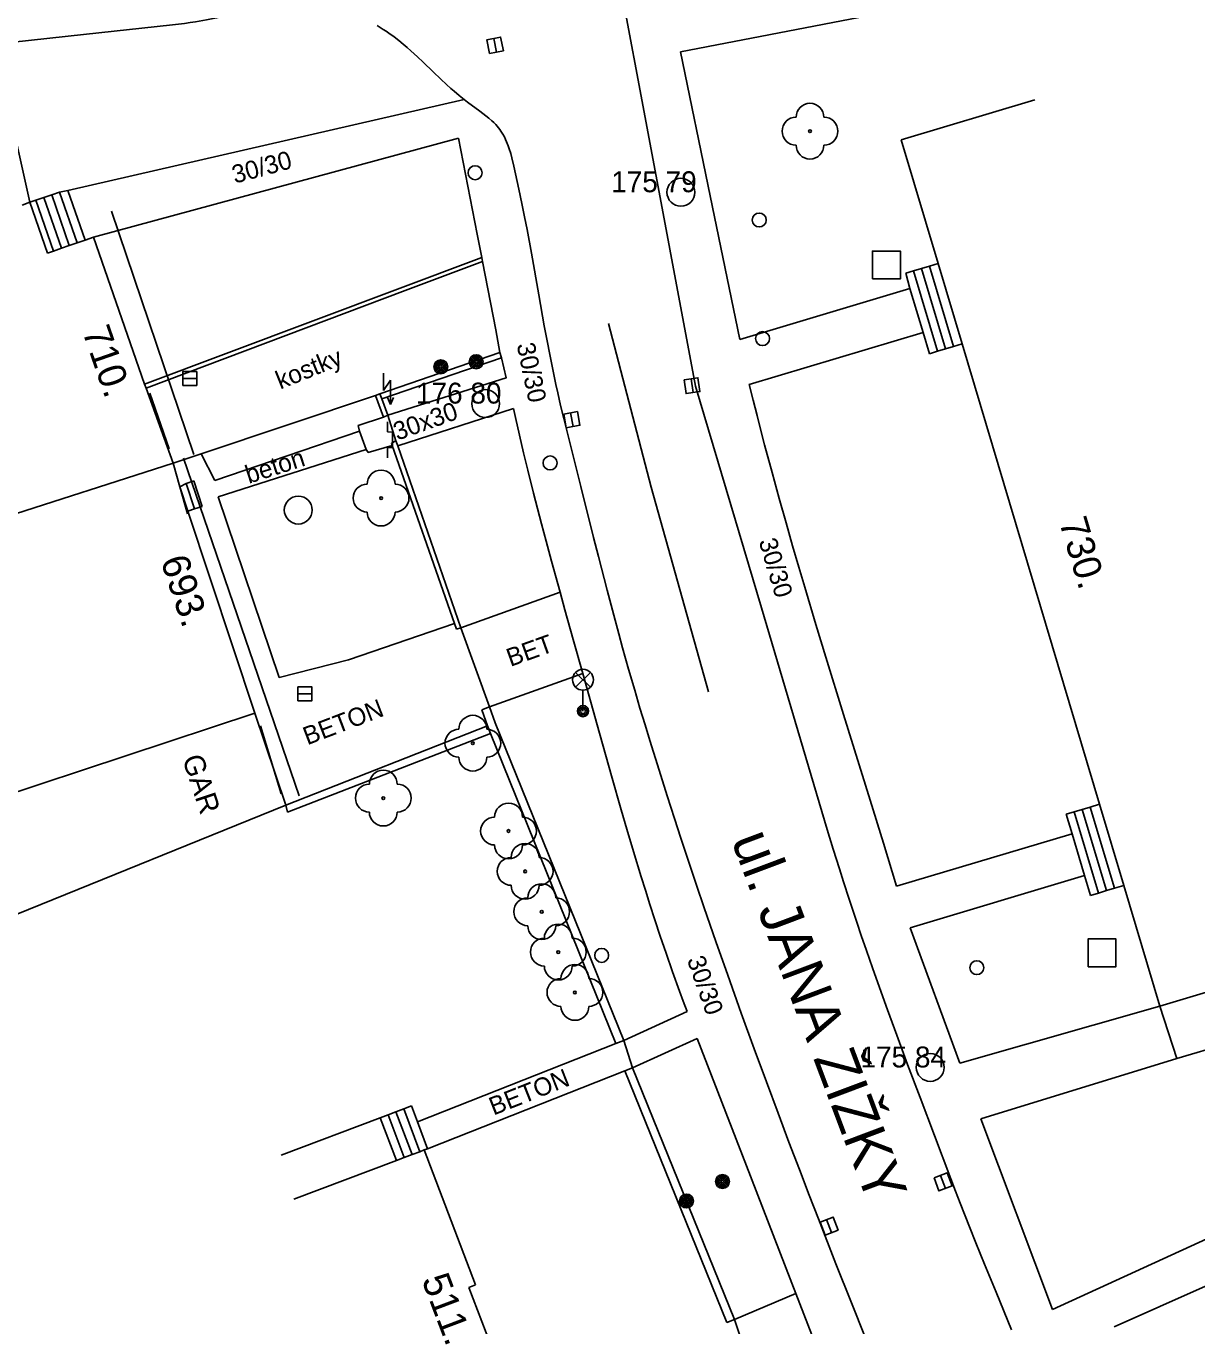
# Model space of a CAD drawing. Extents: x -539515 to -538098, y -1182060 to -1180157.
# Drawn here: x -538321.16 to -538279.17, y -1181221.62 to -1181175 of the extents above; entities that cross this region are included whole.
import ezdxf

# ---------------------------------------------------------------- set-up
doc = ezdxf.new("R2010")
doc.units = 0
for name, color, linetype in [('Vrstva 10', 7, 'Continuous'), ('Vrstva 11', 7, 'Continuous'), ('Vrstva 22', 7, 'Continuous'), ('Vrstva 24', 7, 'Continuous'), ('Vrstva 25', 7, 'Continuous'), ('Vrstva 26', 7, 'Continuous'), ('Vrstva 27', 7, 'Continuous'), ('Vrstva 28', 7, 'Continuous'), ('Vrstva 33', 7, 'Continuous'), ('Vrstva 4', 7, 'Continuous'), ('Vrstva 40', 7, 'Continuous'), ('Vrstva 41', 7, 'Continuous'), ('Vrstva 47', 7, 'Continuous'), ('Vrstva 49', 7, 'Continuous'), ('Vrstva 5', 7, 'Continuous'), ('Vrstva 57', 7, 'Continuous'), ('Vrstva 6', 7, 'Continuous'), ('Vrstva 7', 7, 'Continuous'), ('Vrstva 8', 7, 'Continuous')]:
    doc.layers.add(name, color=color, linetype=linetype)

msp = doc.modelspace()

# ---------------------------------------------------------------- linework, layer by layer
at = {"layer": 'Vrstva 10'}
for p, q in [((-538298.995, -1181178.09), (-538300.84, -1181168.26)), ((-538297.15, -1181187.92), (-538298.995, -1181178.09)), ((-538298.74, -1181191.54), (-538300.27, -1181185.67)), ((-538294.79, -1181195.865), (-538297.15, -1181187.92)), ((-538296.69, -1181198.88), (-538298.74, -1181191.54)), ((-538292.43, -1181203.81), (-538294.79, -1181195.865))]:
    msp.add_line(p, q, dxfattribs=at)
for points in [[(-538322.29, -1181175.65), (-538319.1, -1181175.305), (-538315.91, -1181174.96), (-538315.693, -1181174.934), (-538315.483, -1181174.906), (-538315.278, -1181174.875), (-538315.08, -1181174.843), (-538314.693, -1181174.775), (-538314.33, -1181174.707), (-538313.648, -1181174.576), (-538313.349, -1181174.521), (-538313.068, -1181174.472), (-538312.805, -1181174.429), (-538312.559, -1181174.393)], [(-538308.571, -1181174.984), (-538308.458, -1181175.053), (-538308.35, -1181175.121), (-538308.247, -1181175.189), (-538308.15, -1181175.257), (-538307.965, -1181175.391), (-538307.796, -1181175.522), (-538307.642, -1181175.648), (-538307.5, -1181175.769), (-538307.369, -1181175.884), (-538307.128, -1181176.104), (-538306.92, -1181176.3), (-538306.561, -1181176.645), (-538306.292, -1181176.903), (-538306.087, -1181177.094), (-538305.932, -1181177.235), (-538305.814, -1181177.339), (-538305.634, -1181177.492), (-538305.45, -1181177.64), (-538305.327, -1181177.735), (-538304.887, -1181178.056), (-538304.669, -1181178.222), (-538304.561, -1181178.308), (-538304.454, -1181178.397), (-538304.383, -1181178.462), (-538304.32, -1181178.526), (-538304.265, -1181178.589), (-538304.216, -1181178.65), (-538304.172, -1181178.709), (-538304.133, -1181178.767)], [(-538304.133, -1181178.767), (-538304.064, -1181178.877), (-538304.01, -1181178.978)], [(-538304.01, -1181178.978), (-538303.965, -1181179.067), (-538303.93, -1181179.148), (-538303.872, -1181179.291), (-538303.834, -1181179.4), (-538303.783, -1181179.565), (-538303.74, -1181179.73), (-538303.671, -1181180.021), (-538303.606, -1181180.303), (-538303.485, -1181180.85), (-538303.378, -1181181.364), (-538303.283, -1181181.846), (-538303.196, -1181182.299), (-538303.04, -1181183.148), (-538302.777, -1181184.635), (-538302.578, -1181185.75), (-538302.501, -1181186.167), (-538302.361, -1181186.896), (-538302.25, -1181187.441), (-538302.164, -1181187.85), (-538302.096, -1181188.156), (-538301.991, -1181188.613)], [(-538301.991, -1181188.613), (-538301.88, -1181189.07), (-538301.272, -1181191.512), (-538300.813, -1181193.343), (-538300.639, -1181194.029), (-538300.328, -1181195.229), (-538300.09, -1181196.127), (-538299.907, -1181196.8), (-538299.768, -1181197.305)], [(-538299.768, -1181197.305), (-538299.555, -1181198.06), (-538299.337, -1181198.814), (-538299.146, -1181199.459), (-538298.964, -1181200.063), (-538298.792, -1181200.629), (-538298.464, -1181201.687), (-538298.171, -1181202.611), (-538297.912, -1181203.418), (-538297.681, -1181204.123), (-538297.477, -1181204.739), (-538297.116, -1181205.817), (-538296.841, -1181206.624)], [(-538289.939, -1181211.195), (-538290.273, -1181210.279), (-538290.562, -1181209.477), (-538290.811, -1181208.774), (-538291.026, -1181208.157), (-538291.211, -1181207.617), (-538291.371, -1181207.144), (-538291.647, -1181206.314), (-538291.849, -1181205.69), (-538291.998, -1181205.221), (-538292.217, -1181204.516), (-538292.43, -1181203.81)], [(-538296.841, -1181206.624), (-538296.424, -1181207.832), (-538296, -1181209.04), (-538295.514, -1181210.403), (-538295.052, -1181211.677), (-538294.613, -1181212.87), (-538294.197, -1181213.987), (-538293.804, -1181215.032), (-538293.432, -1181216.01)], [(-538289.105, -1181213.433), (-538289.552, -1181212.24), (-538289.939, -1181211.195)], [(-538285.82, -1181221.76), (-538286.372, -1181220.413), (-538286.79, -1181219.401), (-538287.099, -1181218.642), (-538287.329, -1181218.071), (-538287.668, -1181217.212), (-538287.835, -1181216.782), (-538288, -1181216.35), (-538288.59, -1181214.794), (-538289.105, -1181213.433)], [(-538293.432, -1181216.01), (-538293.08, -1181216.926)], [(-538293.08, -1181216.926), (-538292.749, -1181217.784), (-538292.121, -1181219.39), (-538291.566, -1181220.794), (-538291.077, -1181222.02), (-538290.646, -1181223.092), (-538289.886, -1181224.965)]]:
    msp.add_lwpolyline(points, dxfattribs=at)
at = {"layer": 'Vrstva 11'}
for p, q in [((-538286.171, -1181173.699), (-538297.69, -1181175.93)), ((-538297.69, -1181175.93), (-538296.63, -1181181.085)), ((-538319.66, -1181180.9), (-538305.45, -1181177.64)), ((-538318.74, -1181182.57), (-538305.66, -1181179.02)), ((-538320.177, -1181183.068), (-538320.809, -1181181.247)), ((-538319.894, -1181182.97), (-538320.526, -1181181.149)), ((-538319.61, -1181182.871), (-538320.242, -1181181.05)), ((-538319.327, -1181182.773), (-538319.959, -1181180.952)), ((-538319.044, -1181182.675), (-538319.66, -1181180.9)), ((-538296.63, -1181181.085), (-538295.57, -1181186.24)), ((-538304.792, -1181183.445), (-538307.57, -1181184.49)), ((-538288.768, -1181183.608), (-538287.907, -1181186.492)), ((-538289.343, -1181183.78), (-538288.482, -1181186.664)), ((-538289.056, -1181183.694), (-538288.195, -1181186.578)), ((-538289.466, -1181184.418), (-538295.57, -1181186.24)), ((-538304.31, -1181185.9), (-538304.17, -1181186.71)), ((-538288.997, -1181185.989), (-538295.23, -1181187.85)), ((-538304.17, -1181186.71), (-538308.47, -1181188.19)), ((-538304.11, -1181186.9), (-538304.17, -1181186.71)), ((-538307.83, -1181190.06), (-538303.68, -1181188.72)), ((-538309.21, -1181189.53), (-538314.39, -1181191.3)), ((-538308.97, -1181190.19), (-538314.27, -1181191.88)), ((-538314.39, -1181191.3), (-538314.884, -1181190.344)), ((-538315.12, -1181192.319), (-538315.424, -1181191.404)), ((-538314.85, -1181192.23), (-538315.14, -1181191.31)), ((-538314.27, -1181191.88), (-538312.08, -1181198.36)), ((-538305.57, -1181196.58), (-538302.01, -1181195.301)), ((-538304.54, -1181199.42), (-538301.2, -1181198.22)), ((-538283.573, -1181203.181), (-538282.702, -1181206.094)), ((-538283.286, -1181203.095), (-538282.415, -1181206.008)), ((-538282.998, -1181203.009), (-538282.127, -1181205.922)), ((-538283.652, -1181203.967), (-538289.95, -1181205.85)), ((-538283.203, -1181205.469), (-538289.46, -1181207.34)), ((-538287.68, -1181212.2), (-538289.46, -1181207.34)), ((-538280.5, -1181210.15), (-538287.68, -1181212.2)), ((-538279.9, -1181212.03), (-538280.5, -1181210.15)), ((-538297.458, -1181210.348), (-538299.73, -1181211.38)), ((-538275.109, -1181210.599), (-538279.9, -1181212.03)), ((-538307.123, -1181214.303), (-538300.008, -1181211.493)), ((-538297.1, -1181211.31), (-538299.41, -1181212.36)), ((-538286.92, -1181214.19), (-538279.9, -1181212.03)), ((-538306.76, -1181215.265), (-538299.688, -1181212.472)), ((-538307.321, -1181215.477), (-538307.901, -1181213.942)), ((-538307.04, -1181215.371), (-538307.62, -1181213.836)), ((-538307.882, -1181215.689), (-538308.462, -1181214.154)), ((-538307.601, -1181215.583), (-538308.181, -1181214.048)), ((-538284.35, -1181221.03), (-538286.92, -1181214.19)), ((-538306.76, -1181215.265), (-538306.88, -1181215.31)), ((-538272.774, -1181215.727), (-538284.35, -1181221.03)), ((-538295.76, -1181221.39), (-538293.562, -1181220.456)), ((-538292.38, -1181223.51), (-538293.562, -1181220.456))]:
    msp.add_line(p, q, dxfattribs=at)
for points in [[(-538304.31, -1181185.9), (-538304.792, -1181183.445), (-538304.821, -1181183.296), (-538304.985, -1181182.46), (-538305.66, -1181179.02)], [(-538319.66, -1181180.9), (-538319.959, -1181180.952), (-538320.242, -1181181.05), (-538320.526, -1181181.149), (-538320.809, -1181181.247), (-538321.02, -1181181.32)], [(-538288.455, -1181183.515), (-538288.768, -1181183.608), (-538289.056, -1181183.694), (-538289.343, -1181183.78), (-538289.61, -1181183.86)], [(-538289.61, -1181183.86), (-538289.466, -1181184.418), (-538288.997, -1181185.989), (-538288.77, -1181186.75)], [(-538287.594, -1181186.399), (-538287.907, -1181186.492), (-538288.195, -1181186.578), (-538288.482, -1181186.664), (-538288.77, -1181186.75)], [(-538304.11, -1181186.9), (-538303.95, -1181187.62), (-538308.19, -1181188.95)], [(-538295.23, -1181187.85), (-538295.089, -1181188.42), (-538294.95, -1181188.97), (-538294.813, -1181189.503), (-538294.678, -1181190.019), (-538294.411, -1181191.016), (-538294.155, -1181191.949), (-538293.909, -1181192.822), (-538293.675, -1181193.639), (-538293.452, -1181194.405), (-538293.24, -1181195.121), (-538292.838, -1181196.464)], [(-538308.629, -1181188.249), (-538308.34, -1181189.03), (-538308.19, -1181188.95)], [(-538303.174, -1181190.93), (-538303.328, -1181190.311), (-538303.606, -1181189.036), (-538303.68, -1181188.72)], [(-538308.34, -1181189.03), (-538309.25, -1181189.33), (-538309.21, -1181189.53), (-538308.97, -1181190.19), (-538308.89, -1181190.29), (-538308.031, -1181190.043)], [(-538308.031, -1181190.043), (-538308.06, -1181189.96)], [(-538305.8, -1181196.43), (-538308.031, -1181190.043)], [(-538302.678, -1181192.85), (-538302.965, -1181191.753), (-538303.174, -1181190.93)], [(-538315.65, -1181191.53), (-538315.424, -1181191.404), (-538315.14, -1181191.31)], [(-538315.355, -1181192.398), (-538315.12, -1181192.319), (-538314.85, -1181192.23)], [(-538300.169, -1181201.89), (-538300.686, -1181200.056), (-538301.2, -1181198.22), (-538301.541, -1181197.003), (-538301.838, -1181195.939), (-538302.01, -1181195.301), (-538302.096, -1181195.007), (-538302.319, -1181194.19), (-538302.512, -1181193.476), (-538302.678, -1181192.85)], [(-538312.08, -1181198.36), (-538309.6, -1181197.73), (-538305.8, -1181196.43)], [(-538305.728, -1181196.636), (-538305.8, -1181196.43)], [(-538292.838, -1181196.464), (-538292.481, -1181197.637), (-538291.849, -1181199.688), (-538290.894, -1181202.766), (-538290.42, -1181204.307), (-538289.95, -1181205.85)], [(-538297.458, -1181210.348), (-538297.601, -1181209.978), (-538297.733, -1181209.617), (-538297.983, -1181208.916), (-538298.211, -1181208.257), (-538298.42, -1181207.637), (-538298.612, -1181207.054), (-538298.788, -1181206.507), (-538298.951, -1181205.993), (-538299.101, -1181205.51), (-538299.377, -1181204.603), (-538299.614, -1181203.808), (-538299.818, -1181203.112), (-538300.169, -1181201.89)], [(-538282.663, -1181202.909), (-538282.998, -1181203.009), (-538283.286, -1181203.095), (-538283.573, -1181203.181), (-538283.87, -1181203.27)], [(-538283.87, -1181203.27), (-538283.652, -1181203.967), (-538283.203, -1181205.469), (-538282.99, -1181206.18)], [(-538281.793, -1181205.822), (-538282.127, -1181205.922), (-538282.415, -1181206.008), (-538282.702, -1181206.094), (-538282.99, -1181206.18)], [(-538293.562, -1181220.456), (-538295.331, -1181215.883), (-538297.1, -1181211.31)], [(-538312.017, -1181215.497), (-538308.462, -1181214.154), (-538308.181, -1181214.048), (-538307.901, -1181213.942), (-538307.62, -1181213.836), (-538307.34, -1181213.73)], [(-538306.76, -1181215.265), (-538307.123, -1181214.303), (-538307.34, -1181213.73)], [(-538278.865, -1181220.195), (-538282.14, -1181221.65)]]:
    msp.add_lwpolyline(points, dxfattribs=at)
at = {"layer": 'Vrstva 22'}
for centre in [(-538293.05, -1181178.77), (-538308.43, -1181191.93), (-538305.14, -1181200.72), (-538308.35, -1181202.69), (-538303.86, -1181203.87), (-538303.265, -1181205.318), (-538302.67, -1181206.765), (-538302.075, -1181208.212), (-538301.48, -1181209.66)]:
    msp.add_circle(centre, 0.05, dxfattribs=at)
for centre, start, end in [((-538293.05, -1181178.27), 0, 180), ((-538293.55, -1181178.77), 90, 270), ((-538292.55, -1181178.77), 270, 90), ((-538293.05, -1181179.27), 180, 0), ((-538308.43, -1181191.43), 0, 180), ((-538308.93, -1181191.93), 90, 270), ((-538307.93, -1181191.93), 270, 90), ((-538308.43, -1181192.43), 180, 0), ((-538305.14, -1181200.22), 0, 180), ((-538305.64, -1181200.72), 90, 270), ((-538304.64, -1181200.72), 270, 90), ((-538305.14, -1181201.22), 180, 0), ((-538308.35, -1181202.19), 0, 180), ((-538308.85, -1181202.69), 90, 270), ((-538307.85, -1181202.69), 270, 90), ((-538308.35, -1181203.19), 180, 0), ((-538303.86, -1181203.37), 0, 180), ((-538304.36, -1181203.87), 90, 270), ((-538303.36, -1181203.87), 270, 90), ((-538303.86, -1181204.37), 180, 0), ((-538303.265, -1181204.818), 0, 180), ((-538303.765, -1181205.318), 90, 270), ((-538302.765, -1181205.318), 270, 90), ((-538303.265, -1181205.818), 180, 0), ((-538302.67, -1181206.265), 0, 180), ((-538303.17, -1181206.765), 90, 270), ((-538302.17, -1181206.765), 270, 90), ((-538302.67, -1181207.265), 180, 0), ((-538302.075, -1181207.712), 0, 180), ((-538302.575, -1181208.212), 90, 270), ((-538301.575, -1181208.212), 270, 90), ((-538302.075, -1181208.712), 180, 0), ((-538301.48, -1181209.16), 0, 180), ((-538301.98, -1181209.66), 90, 270), ((-538300.98, -1181209.66), 270, 90), ((-538301.48, -1181210.16), 180, 0)]:
    msp.add_arc(centre, 0.5, start, end, dxfattribs=at)
at = {"layer": 'Vrstva 24'}
for p, q in [((-538308.34, -1181187.444), (-538308.34, -1181188.07)), ((-538308.34, -1181188.07), (-538308.09, -1181187.695)), ((-538308.09, -1181187.695), (-538308.09, -1181188.57)), ((-538308.2, -1181188.325), (-538308.09, -1181188.57)), ((-538308.09, -1181188.57), (-538307.98, -1181188.325)), ((-538308.199, -1181189.559), (-538308.2, -1181189.191)), ((-538308.016, -1181189.56), (-538308.199, -1181189.559)), ((-538308.016, -1181190.112), (-538308.016, -1181189.56)), ((-538308.2, -1181190.48), (-538308.199, -1181190.112)), ((-538308.199, -1181190.112), (-538308.016, -1181190.112))]:
    msp.add_line(p, q, dxfattribs=at)
at = {"layer": 'Vrstva 25'}
for centre, radius in [((-538305.02, -1181187.04), 0.25), ((-538305.02, -1181187.04), 0.2), ((-538305.02, -1181187.04), 0.15), ((-538305.02, -1181187.04), 0.1), ((-538306.29, -1181187.22), 0.25), ((-538306.29, -1181187.22), 0.2), ((-538306.29, -1181187.22), 0.15), ((-538306.29, -1181187.22), 0.1), ((-538306.29, -1181187.22), 0.05), ((-538305.02, -1181187.04), 0.05), ((-538296.19, -1181216.44), 0.25), ((-538296.19, -1181216.44), 0.2), ((-538296.19, -1181216.44), 0.15), ((-538296.19, -1181216.44), 0.1), ((-538296.19, -1181216.44), 0.05), ((-538297.48, -1181217.14), 0.25), ((-538297.48, -1181217.14), 0.2), ((-538297.48, -1181217.14), 0.15), ((-538297.48, -1181217.14), 0.1), ((-538297.48, -1181217.14), 0.05)]:
    msp.add_circle(centre, radius, dxfattribs=at)
at = {"layer": 'Vrstva 26'}
for points in [[(-538290.81, -1181184.07), (-538289.81, -1181184.07), (-538289.81, -1181183.07), (-538290.81, -1181183.07)], [(-538283.08, -1181208.74), (-538282.08, -1181208.74), (-538282.08, -1181207.74), (-538283.08, -1181207.74)]]:
    msp.add_lwpolyline(points, close=True, dxfattribs=at)
at = {"layer": 'Vrstva 27'}
for p, q in [((-538304.292, -1181175.935), (-538304.388, -1181175.445)), ((-538315.54, -1181187.64), (-538315.04, -1181187.64)), ((-538297.316, -1181187.653), (-538297.244, -1181188.147)), ((-538301.637, -1181188.874), (-538301.543, -1181189.366)), ((-538311.41, -1181198.95), (-538310.91, -1181198.95)), ((-538288.369, -1181216.222), (-538288.191, -1181216.69)), ((-538292.458, -1181217.809), (-538292.276, -1181218.275))]:
    msp.add_line(p, q, dxfattribs=at)
for points in [[(-538304.046, -1181175.887), (-538304.143, -1181175.396), (-538304.634, -1181175.493), (-538304.537, -1181175.984)], [(-538315.54, -1181187.89), (-538315.04, -1181187.89), (-538315.04, -1181187.39), (-538315.54, -1181187.39)], [(-538297.564, -1181187.689), (-538297.491, -1181188.184), (-538296.996, -1181188.111), (-538297.069, -1181187.616)], [(-538301.882, -1181188.921), (-538301.789, -1181189.412), (-538301.298, -1181189.319), (-538301.391, -1181188.828)], [(-538311.41, -1181199.2), (-538310.91, -1181199.2), (-538310.91, -1181198.7), (-538311.41, -1181198.7)], [(-538288.603, -1181216.311), (-538288.425, -1181216.779), (-538287.957, -1181216.601), (-538288.135, -1181216.133)], [(-538292.691, -1181217.9), (-538292.509, -1181218.366), (-538292.043, -1181218.184), (-538292.225, -1181217.718)]]:
    msp.add_lwpolyline(points, close=True, dxfattribs=at)
for centre in [(-538297.68, -1181180.96), (-538304.68, -1181188.54), (-538311.4, -1181192.36), (-538288.74, -1181212.35)]:
    msp.add_circle(centre, 0.5, dxfattribs=at)
at = {"layer": 'Vrstva 28'}
for centre in [(-538305.06, -1181180.26), (-538294.87, -1181181.956), (-538294.75, -1181186.21), (-538302.37, -1181190.67), (-538300.52, -1181208.33), (-538287.069, -1181208.772)]:
    msp.add_circle(centre, 0.25, dxfattribs=at)
at = {"layer": 'Vrstva 33'}
for p, q in [((-538301.455, -1181198.71), (-538300.925, -1181198.18)), ((-538301.455, -1181198.18), (-538300.925, -1181198.71)), ((-538301.19, -1181198.82), (-538301.19, -1181199.57))]:
    msp.add_line(p, q, dxfattribs=at)
for centre, radius in [((-538301.19, -1181198.445), 0.375), ((-538301.19, -1181199.57), 0.2), ((-538301.19, -1181199.57), 0.145), ((-538301.19, -1181199.57), 0.0876)]:
    msp.add_circle(centre, radius, dxfattribs=at)
at = {"layer": 'Vrstva 5'}
for p, q in [((-538284.989, -1181177.649), (-538289.78, -1181179.08)), ((-538320.388, -1181183.142), (-538321.02, -1181181.32)), ((-538325.75, -1181193.85), (-538315.89, -1181190.68)), ((-538322.85, -1181202.91), (-538312.96, -1181199.64)), ((-538312.96, -1181199.64), (-538311.85, -1181202.94)), ((-538321.51, -1181206.86), (-538311.85, -1181202.94)), ((-538275.709, -1181208.719), (-538280.5, -1181210.15)), ((-538305.05, -1181220.15), (-538306.88, -1181215.31)), ((-538305.279, -1181220.237), (-538305.05, -1181220.15)), ((-538305.279, -1181220.237), (-538303.86, -1181223.99))]:
    msp.add_line(p, q, dxfattribs=at)
for points in [[(-538289.78, -1181179.08), (-538288.455, -1181183.515)], [(-538321.306, -1181181.419), (-538321.02, -1181181.32)], [(-538319.327, -1181182.773), (-538319.044, -1181182.675)], [(-538319.044, -1181182.675), (-538318.74, -1181182.57)], [(-538316.909, -1181187.845), (-538318.74, -1181182.57)], [(-538320.388, -1181183.142), (-538320.177, -1181183.068)], [(-538320.177, -1181183.068), (-538319.894, -1181182.97)], [(-538319.894, -1181182.97), (-538319.61, -1181182.871)], [(-538319.61, -1181182.871), (-538319.327, -1181182.773)], [(-538288.455, -1181183.515), (-538287.594, -1181186.399)], [(-538287.594, -1181186.399), (-538282.663, -1181202.909)], [(-538316.86, -1181187.986), (-538316.909, -1181187.845)], [(-538315.89, -1181190.68), (-538316.86, -1181187.986)], [(-538315.89, -1181190.68), (-538315.65, -1181191.53)], [(-538315.65, -1181191.53), (-538315.355, -1181192.398)], [(-538315.355, -1181192.398), (-538312.96, -1181199.64)], [(-538282.663, -1181202.909), (-538281.793, -1181205.822)], [(-538281.793, -1181205.822), (-538280.5, -1181210.15)], [(-538307.321, -1181215.477), (-538307.04, -1181215.371)], [(-538307.04, -1181215.371), (-538306.88, -1181215.31)], [(-538311.557, -1181217.078), (-538307.882, -1181215.689)], [(-538307.882, -1181215.689), (-538307.601, -1181215.583)], [(-538307.601, -1181215.583), (-538307.321, -1181215.477)]]:
    msp.add_lwpolyline(points, dxfattribs=at)
at = {"layer": 'Vrstva 57'}
for p, q in [((-538315.14, -1181190.37), (-538318.1, -1181181.64)), ((-538311.37, -1181202.61), (-538315.52, -1181190.5))]:
    msp.add_line(p, q, dxfattribs=at)
at = {"layer": 'Vrstva 6'}
for p, q in [((-538316.03, -1181190.16), (-538316.72, -1181188.17)), ((-538315.37, -1181192.49), (-538315.65, -1181191.53)), ((-538312.01, -1181202.54), (-538312.76, -1181200.1))]:
    msp.add_line(p, q, dxfattribs=at)
at = {"layer": 'Vrstva 7'}
for p, q in [((-538321.02, -1181181.32), (-538322.29, -1181175.65)), ((-538316.909, -1181187.845), (-538304.821, -1181183.296)), ((-538316.86, -1181187.986), (-538307.57, -1181184.49)), ((-538304.11, -1181186.9), (-538308.404, -1181188.371)), ((-538304.62, -1181200.099), (-538304.823, -1181199.519)), ((-538311.79, -1181203.19), (-538304.507, -1181200.377)), ((-538299.688, -1181212.472), (-538296.038, -1181221.502))]:
    msp.add_line(p, q, dxfattribs=at)
for points in [[(-538314.884, -1181190.344), (-538308.629, -1181188.249)], [(-538308.19, -1181188.95), (-538308.404, -1181188.371), (-538308.47, -1181188.19), (-538308.629, -1181188.249)], [(-538307.83, -1181190.06), (-538307.9, -1181189.88), (-538308.06, -1181189.96)], [(-538305.57, -1181196.58), (-538307.83, -1181190.06)], [(-538315.89, -1181190.68), (-538314.884, -1181190.344)], [(-538305.728, -1181196.636), (-538305.57, -1181196.58)], [(-538304.823, -1181199.519), (-538304.54, -1181199.42), (-538304.34, -1181199.99)], [(-538304.34, -1181199.99), (-538299.73, -1181211.38)], [(-538304.62, -1181200.099), (-538311.85, -1181202.94)], [(-538304.62, -1181200.099), (-538304.507, -1181200.377)], [(-538304.507, -1181200.377), (-538300.008, -1181211.493)], [(-538311.85, -1181202.94), (-538311.79, -1181203.19)], [(-538299.73, -1181211.38), (-538300.008, -1181211.493)], [(-538299.41, -1181212.36), (-538299.688, -1181212.472)], [(-538295.76, -1181221.39), (-538299.41, -1181212.36)], [(-538296.038, -1181221.502), (-538295.76, -1181221.39)]]:
    msp.add_lwpolyline(points, dxfattribs=at)
at = {"layer": 'Vrstva 8'}
for p, q in [((-538307.9, -1181189.88), (-538308.19, -1181188.95)), ((-538304.54, -1181199.42), (-538305.57, -1181196.58)), ((-538299.41, -1181212.36), (-538299.73, -1181211.38)), ((-538294.71, -1181224.5), (-538295.76, -1181221.39))]:
    msp.add_line(p, q, dxfattribs=at)

# ---------------------------------------------------------------- texts
at = {"layer": 'Vrstva 4'}
for s, p in [('175 79 ', (-538300.18, -1181180.96)), ('176 80 ', (-538307.18, -1181188.54)), ('175 84 ', (-538291.24, -1181212.35))]:
    msp.add_text(s, height=0.75, dxfattribs=at).set_placement(p)
at = {"layer": 'Vrstva 40'}
for s, rotation, p in [('30/30', 15.1847, (-538313.676, -1181180.655)), ('30/30', 281.8162, (-538303.571, -1181186.422)), ('kostky', 21.8862, (-538312.046, -1181188.039)), ('30x30', 19.7618, (-538307.848, -1181189.873)), ('beton', 17.8231, (-538313.176, -1181191.42)), ('30/30', 286.5436, (-538294.894, -1181193.471)), ('BET', 19.7618, (-538303.792, -1181197.986)), ('BETON', 20.9748, (-538311.075, -1181200.798)), ('30/30', 289.4131, (-538297.47, -1181208.479)), ('BETON', 21.5509, (-538304.399, -1181214.079))]:
    msp.add_text(s, height=0.65, rotation=rotation, dxfattribs=at).set_placement(p)
at = {"layer": 'Vrstva 41'}
msp.add_text('GAR', height=0.75, rotation=288.2289, dxfattribs=at).set_placement((-538315.569, -1181201.268))
at = {"layer": 'Vrstva 47'}
for s, rotation, p in [('710.', 289.1402, (-538319.155, -1181185.947)), ('730.', 286.6299, (-538284.123, -1181192.779)), ('693.', 288.3967, (-538316.347, -1181194.166)), ('511.', 290.7115, (-538306.986, -1181219.964))]:
    msp.add_text(s, height=1, rotation=rotation, dxfattribs=at).set_placement(p)
at = {"layer": 'Vrstva 49'}
msp.add_text('ul. JANA ŽIŽKY', height=1.5, rotation=290.6136, dxfattribs=at).set_placement((-538295.885, -1181204.188))

doc.saveas('drawing.dxf')
